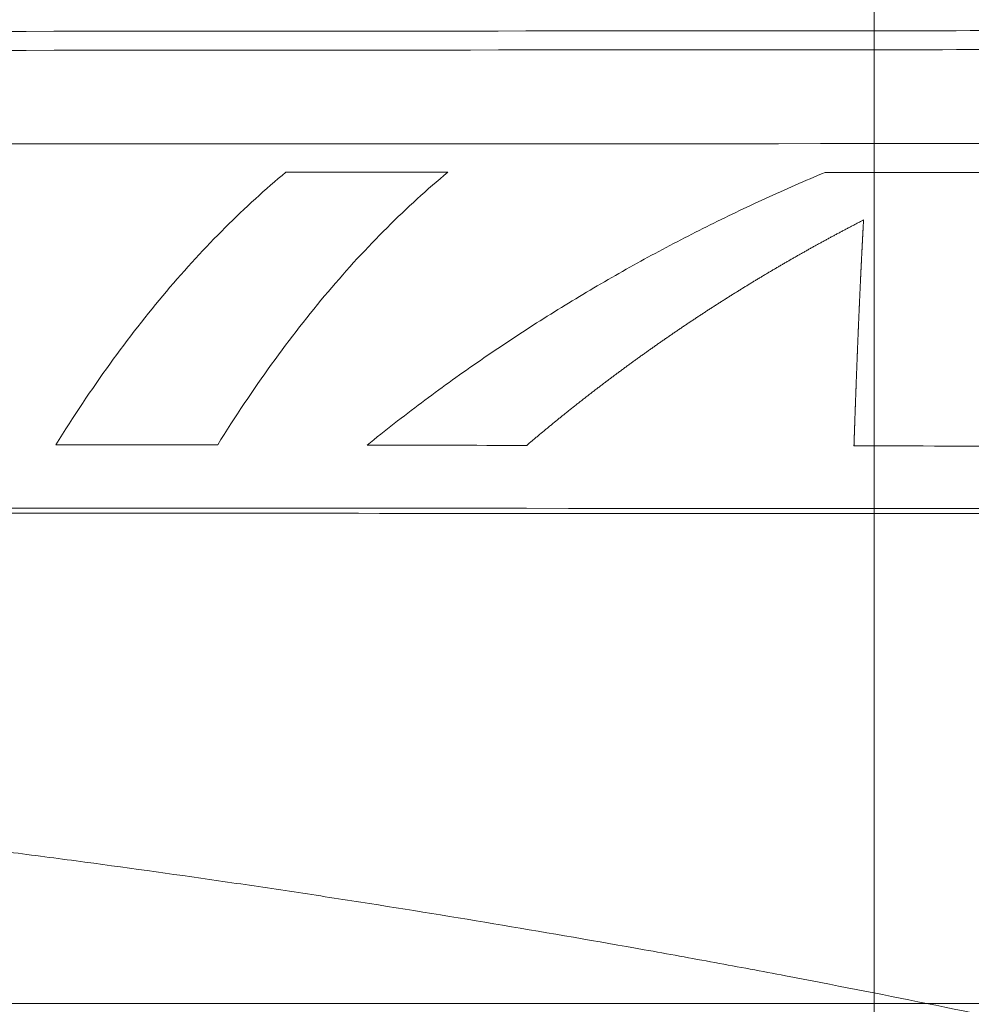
# Model space of a CAD drawing. Header units: millimetres. Extents: x 0 to 594, y 0 to 420.
# Tile 400 of 656: x 310.43 to 317.12, y 353.22 to 360.15. Entities that reach past the tile are written whole.
import ezdxf

# ---------------------------------------------------------------- set-up
doc = ezdxf.new("R2010")
doc.units = ezdxf.units.MM
doc.layers.add('1', color=7, linetype='Continuous', true_color=0xffffff)
doc.styles.add('Arial', font='txt')
doc.dimstyles.get("Standard").update_dxf_attribs({"dimtxt": 0.18, "dimasz": 0.18, "dimexe": 0.18, "dimexo": 0.0625, "dimgap": 0.09, "dimtad": 0, "dimtih": 1, "dimtoh": 1, "dimdec": 4, "dimzin": 0, "dimdsep": 46, "dimtxsty": 'Standard', "dimcen": 0.09, "dimadec": 0, "dimazin": 0, "dimtfac": 1, "dimtdec": 4, "dimtofl": 0, "dimtmove": 0, "dimatfit": 3, "dimfxl": 0, "dimtolj": 1, "dimtzin": 0, "dimarcsym": 0})

# ---------------------------------------------------------------- blocks, each defined once
blk = doc.blocks.new('_U4')
at = {"layer": '1', "color": 18, "lineweight": 18}
for p, q in [((316.437, 330.1429), (316.437, 373.8463)), ((338.7503, 348.6183), (338.7503, 373.8463)), ((316.437, 371.8463), (322.8701, 371.8463)), ((338.7503, 371.8463), (332.3172, 371.8463))]:
    blk.add_line(p, q, dxfattribs=at)
at = {"layer": '1', "color": 18}
for points in [[(316.437, 371.8463), (319.937, 372.7841), (319.937, 370.9084)], [(338.7503, 371.8463), (335.2503, 370.9084), (335.2503, 372.7841)]]:
    blk.add_solid(points, dxfattribs=at)
at = {"layer": '1', "color": 18, "linetype": 'Continuous', "lineweight": 13, "insert": (324.5556, 369.2105), "char_height": 3.5, "attachment_point": 7, "line_spacing_factor": 1.047437, "style": 'Arial'}
blk.add_mtext('\\fArial|b0|i0;\\W1.0000;0.4', dxfattribs=at)
blk = doc.blocks.new('_U5')
at = {"layer": '1', "color": 18, "lineweight": 18}
for p, q in [((170.9219, 289.963), (170.9219, 380.6252)), ((338.7503, 348.6183), (338.7503, 380.6252)), ((170.9219, 378.6252), (248.7529, 378.6252)), ((338.7503, 378.6252), (260.9193, 378.6252))]:
    blk.add_line(p, q, dxfattribs=at)
at = {"layer": '1', "color": 18}
for points in [[(170.9219, 378.6252), (174.4219, 379.563), (174.4219, 377.6874)], [(338.7503, 378.6252), (335.2503, 377.6874), (335.2503, 379.563)]]:
    blk.add_solid(points, dxfattribs=at)
at = {"layer": '1', "color": 18, "linetype": 'Continuous', "lineweight": 13, "insert": (250.4384, 375.9894), "char_height": 3.5, "attachment_point": 7, "line_spacing_factor": 1.047437, "style": 'Arial'}
blk.add_mtext('\\fArial|b0|i0;\\W1.0000;3.36', dxfattribs=at)
blk = doc.blocks.new('_U6')
at = {"layer": '1', "color": 18, "lineweight": 18}
for p, q in [((135.9242, 328.6865), (135.9242, 388.6144)), ((338.7503, 348.6183), (338.7503, 388.6144)), ((135.9242, 386.6144), (231.2541, 386.6144)), ((338.7503, 386.6144), (243.4204, 386.6144))]:
    blk.add_line(p, q, dxfattribs=at)
at = {"layer": '1', "color": 18}
for points in [[(135.9242, 386.6144), (139.4242, 387.5523), (139.4242, 385.6766)], [(338.7503, 386.6144), (335.2503, 385.6766), (335.2503, 387.5523)]]:
    blk.add_solid(points, dxfattribs=at)
at = {"layer": '1', "color": 18, "linetype": 'Continuous', "lineweight": 13, "insert": (232.9396, 383.9787), "char_height": 3.5, "attachment_point": 7, "line_spacing_factor": 1.047437, "style": 'Arial'}
blk.add_mtext('\\fArial|b0|i0;\\W1.0000;4.06', dxfattribs=at)

msp = doc.modelspace()

# ---------------------------------------------------------------- linework, layer by layer
at = {"layer": '1', "color": 155, "linetype": 'Continuous', "lineweight": 18}
for points, knots in [([(222.7594, 360.0145), (226.9248, 360.0216), (233.1722, 360.022), (241.5054, 360.0207), (247.7566, 360.0219), (254.0083, 360.0264), (262.344, 360.033), (276.9315, 360.0439), (293.6028, 360.0555), (308.1902, 360.0662), (315.4841, 360.0715), (319.1305, 360.0742), (321.2149, 360.0757), (322.2567, 360.0765), (329.5133, 360.0817)], [0, 0, 0, 0, 0.125, 0.1875, 0.25, 0.3125, 0.375, 0.5, 0.75, 0.875, 0.9375, 0.96875, 0.984375, 1, 1, 1, 1]), ([(222.7682, 359.8809), (226.9318, 359.888), (233.1762, 359.8883), (241.5076, 359.8871), (247.7584, 359.8883), (254.0102, 359.8928), (262.3459, 359.8994), (276.9333, 359.9103), (293.6047, 359.9218), (308.192, 359.9326), (315.4861, 359.9379), (319.1323, 359.9406), (321.217, 359.9421), (322.2585, 359.9429), (329.0967, 359.9478)], [0, 0, 0, 0, 0.125, 0.1875, 0.25, 0.3125, 0.375, 0.5, 0.75, 0.875, 0.9375, 0.96875, 0.984375, 1, 1, 1, 1]), ([(319.9031, 356.6745), (316.7502, 356.6758), (309.6562, 356.6788), (300.1974, 356.6826), (290.7387, 356.6865), (285.2211, 356.6889), (282.0682, 356.6902)], [0, 0, 0, 0, 0.25, 0.5625, 0.75, 1, 1, 1, 1]), ([(301.0906, 353.6068), (301.1217, 353.6325), (301.1685, 353.6706), (301.2156, 353.7084), (301.2471, 353.7335), (301.2629, 353.746), (301.2945, 353.7709), (301.3104, 353.7833), (301.3422, 353.8079), (301.3582, 353.8202), (301.4062, 353.8567), (301.4385, 353.8806), (301.5037, 353.9277), (301.5366, 353.9508), (301.6031, 353.996), (301.6367, 354.018), (301.7387, 354.0827), (301.808, 354.1239), (301.8962, 354.1735), (301.9139, 354.1833), (301.9494, 354.2027), (301.9673, 354.2123), (302.0211, 354.2407), (302.0934, 354.2779), (302.167, 354.3133), (302.2227, 354.3392), (302.2414, 354.3477), (302.2695, 354.3604), (302.2789, 354.3646), (302.2977, 354.3729), (302.3071, 354.377), (302.3922, 354.4139), (302.4687, 354.4447), (302.5848, 354.488), (302.6238, 354.502), (302.7022, 354.5291), (302.7613, 354.5486), (302.8209, 354.5672), (302.8508, 354.5763), (302.8607, 354.5793), (302.8807, 354.5853), (302.9307, 354.6), (302.9809, 354.614), (303.1018, 354.6463), (303.183, 354.6659), (303.3055, 354.6928), (303.3465, 354.7013), (303.4288, 354.7175), (303.47, 354.7252), (303.5528, 354.7396), (303.5943, 354.7464), (303.6567, 354.7561), (303.6776, 354.7592), (303.7193, 354.7652), (303.7402, 354.768), (303.8029, 354.7764), (303.8447, 354.7816), (303.9285, 354.7911), (304.0124, 354.7998), (304.0965, 354.8068), (304.1596, 354.8115), (304.1806, 354.813), (304.2228, 354.8157), (304.2438, 354.817), (304.3492, 354.8228), (304.4337, 354.826), (304.5396, 354.8277), (304.5608, 354.828), (304.6031, 354.8283), (304.6243, 354.8283), (304.6561, 354.8282), (304.6666, 354.8281), (304.6878, 354.8279), (304.7195, 354.8275), (304.7512, 354.8268), (304.8569, 354.824), (304.9413, 354.82), (305.0468, 354.8138), (305.0678, 354.8126), (305.11, 354.8099), (305.1732, 354.8058), (305.2786, 354.7985), (305.3629, 354.7924), (305.4261, 354.7878), (305.4472, 354.7862), (305.4893, 354.7831), (305.5104, 354.7815), (305.6157, 354.7737), (305.7, 354.7674), (305.8264, 354.7578), (305.8685, 354.7546), (305.9527, 354.7481), (305.9949, 354.7448), (306.1212, 354.7349), (306.2054, 354.7282), (306.4581, 354.7076), (306.6264, 354.6934), (306.963, 354.6639), (307.1312, 354.6487), (307.4676, 354.6172), (307.6357, 354.601), (307.9718, 354.5676), (308.1398, 354.5504), (308.4756, 354.5151), (308.6435, 354.497), (308.9791, 354.4597), (309.1468, 354.4407), (309.4821, 354.4015), (309.8173, 354.3615), (310.1521, 354.3196), (310.4869, 354.2768), (310.6542, 354.2549), (311.1558, 354.1878), (311.49, 354.1413), (311.9907, 354.0687), (312.1575, 354.044), (312.491, 353.9938), (312.6577, 353.9682), (313.4906, 353.838), (314.1557, 353.7264), (314.9852, 353.578), (315.151, 353.5478), (315.4825, 353.4867), (315.6481, 353.4556), (316.1448, 353.3611), (316.4755, 353.2963), (316.8059, 353.2297)], [0, 0, 0, 0, 0.007812, 0.011719, 0.011719, 0.015625, 0.015625, 0.019531, 0.019531, 0.023437, 0.023437, 0.03125, 0.03125, 0.039062, 0.039062, 0.046875, 0.046875, 0.0625, 0.0625, 0.066406, 0.066406, 0.070312, 0.070312, 0.078125, 0.085937, 0.085937, 0.089844, 0.089844, 0.091797, 0.091797, 0.09375, 0.09375, 0.109375, 0.109375, 0.117187, 0.117187, 0.125, 0.128906, 0.128906, 0.130859, 0.130859, 0.132812, 0.140625, 0.140625, 0.15625, 0.15625, 0.164062, 0.164062, 0.171875, 0.171875, 0.179687, 0.179687, 0.183594, 0.183594, 0.1875, 0.1875, 0.195312, 0.195312, 0.203125, 0.210937, 0.210937, 0.214844, 0.214844, 0.21875, 0.21875, 0.234375, 0.234375, 0.238281, 0.238281, 0.242187, 0.242187, 0.244141, 0.244141, 0.246094, 0.25, 0.25, 0.265625, 0.265625, 0.269531, 0.269531, 0.273437, 0.28125, 0.289062, 0.289062, 0.292969, 0.292969, 0.296875, 0.296875, 0.3125, 0.3125, 0.320312, 0.320312, 0.328125, 0.328125, 0.34375, 0.34375, 0.375, 0.375, 0.40625, 0.40625, 0.4375, 0.4375, 0.46875, 0.46875, 0.5, 0.5, 0.53125, 0.53125, 0.5625, 0.59375, 0.59375, 0.625, 0.625, 0.6875, 0.6875, 0.71875, 0.71875, 0.75, 0.75, 0.875, 0.875, 0.90625, 0.90625, 0.9375, 0.9375, 1, 1, 1, 1]), ([(215.2083, 353.2297), (215.7619, 353.2297), (216.3154, 353.2297), (217.4248, 353.2297), (217.9806, 353.2297), (219.648, 353.2297), (221.3155, 353.2297), (222.9829, 353.2297), (224.0945, 353.2297), (224.6503, 353.2297), (226.3178, 353.2297), (227.4294, 353.2297), (229.6527, 353.2297), (230.7644, 353.2297), (234.0993, 353.2297), (236.3226, 353.2297), (240.7693, 353.2297), (242.9927, 353.2297), (247.4394, 353.2297), (249.6627, 353.2297), (254.1094, 353.2297), (256.3328, 353.2297), (260.7795, 353.2297), (263.0029, 353.2297), (267.4496, 353.2297), (269.6729, 353.2297), (274.1196, 353.2297), (276.343, 353.2297), (280.7897, 353.2297), (283.0131, 353.2297), (287.4598, 353.2297), (289.6832, 353.2297), (294.1299, 353.2297), (296.3532, 353.2297), (303.0233, 353.2297), (307.47, 353.2297), (316.3634, 353.2297), (320.8102, 353.2297), (325.2569, 353.2297)], [0, 0, 0, 0, 0.015092, 0.015092, 0.030244, 0.030244, 0.060549, 0.075702, 0.075702, 0.090854, 0.090854, 0.121159, 0.121159, 0.151464, 0.151464, 0.212073, 0.212073, 0.272683, 0.272683, 0.333293, 0.333293, 0.393903, 0.393903, 0.454512, 0.454512, 0.515122, 0.515122, 0.575732, 0.575732, 0.636342, 0.636342, 0.696951, 0.696951, 0.757561, 0.757561, 0.878781, 0.878781, 1, 1, 1, 1]), ([(325.2569, 353.2297), (320.8102, 353.2297), (316.3634, 353.2297), (307.47, 353.2297), (303.0233, 353.2297), (296.3532, 353.2297), (294.1299, 353.2297), (289.6832, 353.2297), (287.4598, 353.2297), (283.0131, 353.2297), (280.7897, 353.2297), (276.343, 353.2297), (274.1196, 353.2297), (269.6729, 353.2297), (267.4496, 353.2297), (263.0029, 353.2297), (260.7795, 353.2297), (256.3328, 353.2297), (254.1094, 353.2297), (249.6627, 353.2297), (247.4394, 353.2297), (242.9927, 353.2297), (240.7693, 353.2297), (236.3226, 353.2297), (234.0993, 353.2297), (230.7644, 353.2297), (229.6527, 353.2297), (227.4294, 353.2297), (226.3178, 353.2297), (224.6503, 353.2297), (224.0945, 353.2297), (222.9829, 353.2297), (221.3155, 353.2297), (219.648, 353.2297), (217.9806, 353.2297), (217.4248, 353.2297), (216.3154, 353.2297), (215.7619, 353.2297), (215.2083, 353.2297)], [0, 0, 0, 0, 0.121219, 0.121219, 0.242439, 0.242439, 0.303049, 0.303049, 0.363658, 0.363658, 0.424268, 0.424268, 0.484878, 0.484878, 0.545488, 0.545488, 0.606097, 0.606097, 0.666707, 0.666707, 0.727317, 0.727317, 0.787927, 0.787927, 0.848536, 0.848536, 0.878841, 0.878841, 0.909146, 0.909146, 0.924298, 0.924298, 0.939451, 0.969756, 0.969756, 0.984908, 0.984908, 1, 1, 1, 1]), ([(316.8059, 353.2297), (317.1504, 353.1603), (317.4944, 353.0889), (318.0099, 352.9789), (318.1817, 352.9418), (318.525, 352.8666), (318.6965, 352.8286), (318.9536, 352.7708), (319.0393, 352.7515), (319.2107, 352.7124), (319.2963, 352.6928), (319.4033, 352.6681), (319.4247, 352.6631), (319.4675, 352.6532), (319.5317, 352.6384), (319.5959, 352.6236), (319.6816, 352.6039), (319.7244, 352.5939), (319.7778, 352.5814), (319.7885, 352.5788), (319.8099, 352.5738), (319.8206, 352.5713), (319.8526, 352.5636), (319.8952, 352.5532), (319.9377, 352.5423), (319.9694, 352.5337), (319.98, 352.5308), (320.001, 352.5249), (320.0115, 352.5219), (320.064, 352.5064), (320.1057, 352.4932), (320.1677, 352.4722), (320.1884, 352.4649), (320.2295, 352.4501), (320.25, 352.4426), (320.2909, 352.427), (320.3113, 352.4191), (320.3417, 352.407), (320.3519, 352.4029), (320.3721, 352.3946), (320.4227, 352.3737), (320.4927, 352.3431), (320.5519, 352.3155), (320.5912, 352.2968), (320.6108, 352.2873), (320.7082, 352.2389), (320.7847, 352.1977), (320.869, 352.1481), (320.8784, 352.1425), (320.897, 352.1313), (320.9063, 352.1257), (320.9341, 352.1086), (320.9525, 352.0971), (321.0073, 352.062), (321.0432, 352.038), (321.114, 351.9889), (321.1837, 351.9387), (321.2513, 351.8861), (321.3512, 351.8055), (321.4157, 351.7496), (321.5407, 351.6332), (321.6011, 351.5727), (321.6884, 351.4783), (321.7169, 351.4462), (321.7589, 351.3971), (321.7796, 351.3723), (321.8001, 351.3471), (321.8136, 351.3302), (321.8203, 351.3218), (321.8404, 351.2963), (321.8536, 351.2792), (321.8797, 351.2447), (321.8925, 351.2273), (321.9305, 351.1749), (321.9797, 351.104), (322.0261, 351.0312), (322.0598, 350.9759), (322.0709, 350.9573), (322.0927, 350.9199), (322.1034, 350.9011), (322.1193, 350.8727), (322.1245, 350.8633), (322.1349, 350.8442), (322.14, 350.8347), (322.1553, 350.806), (322.1853, 350.7484), (322.2229, 350.6707), (322.2494, 350.6118), (322.2666, 350.5724), (322.275, 350.5526), (322.2996, 350.493), (322.3308, 350.4129), (322.3725, 350.291), (322.3968, 350.2084), (322.4193, 350.1251), (322.4297, 350.0831), (322.4489, 349.9986), (322.4576, 349.956), (322.4696, 349.8917), (322.4752, 349.8594), (322.4805, 349.827), (322.4838, 349.8053), (322.4855, 349.7945), (322.4887, 349.7728), (322.4902, 349.7619), (322.4932, 349.7402), (322.4975, 349.7076), (322.504, 349.6532), (322.5093, 349.5987), (322.5119, 349.566), (322.5135, 349.5441), (322.5142, 349.5332), (322.5176, 349.4785), (322.5194, 349.4346), (322.521, 349.3797), (322.5213, 349.3687), (322.5218, 349.3467), (322.5221, 349.3357), (322.5227, 349.3027), (322.5231, 349.2807), (322.5238, 349.2367), (322.5242, 349.2037), (322.5247, 349.1707), (322.5251, 349.1486), (322.5252, 349.1376), (322.5261, 349.0826), (322.5272, 349.0165), (322.5282, 348.9504), (322.5288, 348.9063), (322.5291, 348.8843), (322.5304, 348.7741), (322.5312, 348.6858), (322.5321, 348.5534), (322.5326, 348.4651), (322.5328, 348.3768), (322.533, 348.3105), (322.533, 348.2884), (322.533, 348.2442), (322.5331, 348.2221), (322.5331, 348.1558), (322.533, 348.1117), (322.5327, 347.9791), (322.5323, 347.8907), (322.5315, 347.7803), (322.5313, 347.7582), (322.5309, 347.7141), (322.5307, 347.692), (322.53, 347.6258), (322.5288, 347.5375), (322.527, 347.4273), (322.5257, 347.3502), (322.5252, 347.3171), (322.5248, 347.2951), (322.5246, 347.2841), (322.523, 347.185), (322.5223, 347.097), (322.5182, 346.9981), (322.5178, 346.9872), (322.5167, 346.9652), (322.5161, 346.9542), (322.5141, 346.9213), (322.5126, 346.8995), (322.509, 346.8559), (322.507, 346.8341), (322.5025, 346.7907), (322.5, 346.7691), (322.4866, 346.6613), (322.4725, 346.5759), (322.4532, 346.4807), (322.451, 346.4701), (322.4466, 346.449), (322.4397, 346.4174), (322.4323, 346.3859), (322.417, 346.3231), (322.4059, 346.2815), (322.382, 346.1987), (322.3691, 346.1575), (322.3484, 346.096), (322.3413, 346.0756), (322.3266, 346.0349), (322.3115, 345.9943), (322.2955, 345.9539), (322.2852, 345.9287), (322.2831, 345.9237), (322.2789, 345.9136), (322.2726, 345.8986), (322.2492, 345.8436), (322.2267, 345.7943), (322.1891, 345.7161), (322.1697, 345.6775), (322.1292, 345.6009), (322.1083, 345.563), (322.0757, 345.5068), (322.0647, 345.4881), (322.0479, 345.4603), (322.0422, 345.4511), (322.0308, 345.4327), (322.0251, 345.4235), (321.9963, 345.3778), (321.9725, 345.3419), (321.9237, 345.2711), (321.8736, 345.2014), (321.8209, 345.1339), (321.7669, 345.0675), (321.7393, 345.0349), (321.6827, 344.9707), (321.6248, 344.9076), (321.5645, 344.8466), (321.5029, 344.7866), (321.4715, 344.7571), (321.4236, 344.7137), (321.4074, 344.6993), (321.383, 344.6779), (321.3748, 344.6708), (321.3584, 344.6567), (321.3172, 344.6217), (321.2752, 344.5876), (321.1731, 344.5076), (321.1031, 344.4568), (321.0131, 344.3964), (320.9859, 344.3786), (320.9584, 344.3611), (320.9401, 344.3495), (320.9308, 344.3437), (320.9031, 344.3266), (320.8845, 344.3153), (320.8472, 344.2932), (320.8284, 344.2823), (320.7342, 344.2289), (320.6576, 344.189), (320.5408, 344.1331), (320.5015, 344.1151), (320.4225, 344.0803), (320.3827, 344.0635), (320.3025, 344.0312), (320.2621, 344.0156), (320.1807, 343.986), (320.1396, 343.9719), (320.0878, 343.9552), (320.0775, 343.9519), (320.0567, 343.9454), (320.0254, 343.9358), (319.9729, 343.9207), (319.9252, 343.908), (319.8985, 343.9013), (319.8879, 343.8986), (319.8825, 343.8972), (319.8665, 343.8933), (319.8558, 343.8907), (319.8022, 343.8778), (319.7593, 343.868), (319.7056, 343.8556), (319.6948, 343.8531), (319.6734, 343.8481), (319.6412, 343.8407), (319.5231, 343.8132), (319.4158, 343.7882), (319.3085, 343.7634), (319.287, 343.7584), (319.2441, 343.7485), (319.1796, 343.7338), (319.1152, 343.719), (318.9863, 343.6897), (318.9003, 343.6703), (318.7283, 343.6316), (318.6423, 343.6124), (318.2121, 343.517), (317.8676, 343.4425), (317.1776, 343.2973), (316.8323, 343.2267), (316.3136, 343.1236), (316.1406, 343.0897), (315.7945, 343.023), (315.6213, 342.9902), (315.1014, 342.893), (314.7545, 342.8303), (314.0598, 342.7087), (313.7121, 342.6499), (313.016, 342.5363), (312.6675, 342.4815), (312.1443, 342.4023), (311.9698, 342.3764), (311.6207, 342.3257), (311.446, 342.3008), (310.9218, 342.2277), (310.5719, 342.181), (310.0467, 342.114), (309.8715, 342.0921), (309.5211, 342.0495), (309.3458, 342.0287), (308.995, 341.9881), (308.8195, 341.9684), (308.4685, 341.9299), (308.2928, 341.9111), (307.7658, 341.8565), (307.4142, 341.8222), (306.7104, 341.7579), (306.3582, 341.7279), (305.9838, 341.6983), (305.9617, 341.6966), (305.9177, 341.6932), (305.8957, 341.6915), (305.8296, 341.6863), (305.7415, 341.6796), (305.6313, 341.6712), (305.5652, 341.6663), (305.5211, 341.663), (305.4991, 341.6613), (305.3889, 341.6532), (305.3008, 341.6466), (305.1685, 341.6375), (305.1244, 341.6345), (305.0362, 341.6289), (304.992, 341.6263), (304.8596, 341.6195), (304.7713, 341.6163), (304.6718, 341.6152), (304.6607, 341.6151), (304.6386, 341.615), (304.6275, 341.615), (304.5943, 341.615), (304.5722, 341.6151), (304.5058, 341.6159), (304.4173, 341.6179), (304.329, 341.6216), (304.2628, 341.6251), (304.2408, 341.6263), (304.1967, 341.6291), (304.1747, 341.6306), (304.1086, 341.6353), (304.0646, 341.639), (304.0096, 341.6441), (303.9986, 341.6451), (303.9766, 341.6473), (303.9656, 341.6484), (303.9327, 341.6518), (303.9108, 341.6541), (303.845, 341.6616), (303.8013, 341.667), (303.7141, 341.6787), (303.6706, 341.685), (303.5405, 341.7053), (303.4541, 341.7206), (303.3253, 341.7465), (303.261, 341.7601), (303.1971, 341.7749), (303.1545, 341.785), (303.1332, 341.7902), (303.0271, 341.8166), (302.9431, 341.8398), (302.8184, 341.8774), (302.777, 341.8904), (302.7153, 341.9108), (302.6948, 341.9177), (302.6539, 341.9317), (302.6335, 341.9389), (302.5724, 341.9607), (302.532, 341.9758), (302.4716, 341.9993), (302.4515, 342.0072), (302.4215, 342.0193), (302.4115, 342.0234), (302.3916, 342.0316), (302.3816, 342.0358), (302.2922, 342.0733), (302.2141, 342.1086), (302.0603, 342.1831), (301.9847, 342.2224), (301.8732, 342.2844), (301.8363, 342.3054), (301.7814, 342.3378), (301.7631, 342.3487), (301.7269, 342.3708), (301.7088, 342.3819), (301.6549, 342.4158), (301.6195, 342.4389), (301.5495, 342.4861), (301.515, 342.5103), (301.4126, 342.5841), (301.3459, 342.6351), (301.2634, 342.7002), (301.247, 342.7132), (301.2142, 342.7395), (301.1651, 342.779), (301.1163, 342.8189), (301.0838, 342.8458)], [0, 0, 0, 0, 0.03125, 0.03125, 0.046875, 0.046875, 0.0625, 0.0625, 0.070313, 0.070313, 0.078125, 0.078125, 0.080078, 0.080078, 0.082031, 0.085938, 0.085938, 0.089844, 0.089844, 0.09082, 0.09082, 0.091797, 0.091797, 0.09375, 0.095703, 0.095703, 0.09668, 0.09668, 0.097656, 0.097656, 0.101563, 0.101563, 0.103516, 0.103516, 0.105469, 0.105469, 0.107422, 0.107422, 0.108398, 0.108398, 0.109375, 0.113281, 0.115234, 0.115234, 0.117188, 0.117188, 0.125, 0.125, 0.125977, 0.125977, 0.126953, 0.126953, 0.128906, 0.128906, 0.132813, 0.132813, 0.136719, 0.140625, 0.140625, 0.148438, 0.148438, 0.15625, 0.15625, 0.160156, 0.160156, 0.162109, 0.163086, 0.163086, 0.164063, 0.164063, 0.166016, 0.166016, 0.167969, 0.167969, 0.171875, 0.175781, 0.175781, 0.177734, 0.177734, 0.179688, 0.179688, 0.180664, 0.180664, 0.181641, 0.181641, 0.183594, 0.1875, 0.189453, 0.189453, 0.191406, 0.191406, 0.195313, 0.199219, 0.203125, 0.203125, 0.207031, 0.207031, 0.210938, 0.210938, 0.212891, 0.213867, 0.213867, 0.214844, 0.214844, 0.21582, 0.21582, 0.216797, 0.21875, 0.220703, 0.22168, 0.22168, 0.222656, 0.222656, 0.226563, 0.226563, 0.227539, 0.227539, 0.228516, 0.228516, 0.230469, 0.230469, 0.232422, 0.233398, 0.233398, 0.234375, 0.234375, 0.238281, 0.240234, 0.240234, 0.242188, 0.242188, 0.25, 0.25, 0.253906, 0.257813, 0.257813, 0.259766, 0.259766, 0.261719, 0.261719, 0.265625, 0.265625, 0.273438, 0.273438, 0.275391, 0.275391, 0.277344, 0.277344, 0.28125, 0.285156, 0.287109, 0.288086, 0.288086, 0.289063, 0.289063, 0.296875, 0.296875, 0.297852, 0.297852, 0.298828, 0.298828, 0.300781, 0.300781, 0.302734, 0.302734, 0.304688, 0.304688, 0.3125, 0.3125, 0.313477, 0.313477, 0.314453, 0.316406, 0.316406, 0.320313, 0.320313, 0.324219, 0.324219, 0.326172, 0.326172, 0.328125, 0.330078, 0.330078, 0.330566, 0.330566, 0.331055, 0.332031, 0.335938, 0.335938, 0.339844, 0.339844, 0.34375, 0.34375, 0.345703, 0.345703, 0.34668, 0.34668, 0.347656, 0.347656, 0.351563, 0.351563, 0.355469, 0.359375, 0.359375, 0.363281, 0.363281, 0.367188, 0.371094, 0.371094, 0.375, 0.375, 0.376953, 0.376953, 0.37793, 0.37793, 0.378906, 0.382813, 0.382813, 0.390625, 0.390625, 0.392578, 0.393555, 0.393555, 0.394531, 0.394531, 0.396484, 0.396484, 0.398438, 0.398438, 0.40625, 0.40625, 0.410156, 0.410156, 0.414063, 0.414063, 0.417969, 0.417969, 0.421875, 0.421875, 0.422852, 0.422852, 0.423828, 0.425781, 0.427734, 0.428223, 0.428223, 0.428711, 0.428711, 0.429688, 0.429688, 0.433594, 0.433594, 0.43457, 0.43457, 0.435547, 0.4375, 0.445313, 0.445313, 0.447266, 0.447266, 0.449219, 0.453125, 0.453125, 0.460938, 0.460938, 0.46875, 0.46875, 0.5, 0.5, 0.53125, 0.53125, 0.546875, 0.546875, 0.5625, 0.5625, 0.59375, 0.59375, 0.625, 0.625, 0.65625, 0.65625, 0.671875, 0.671875, 0.6875, 0.6875, 0.71875, 0.71875, 0.734375, 0.734375, 0.75, 0.75, 0.765625, 0.765625, 0.78125, 0.78125, 0.8125, 0.8125, 0.84375, 0.84375, 0.845703, 0.845703, 0.847656, 0.847656, 0.851563, 0.855469, 0.857422, 0.857422, 0.859375, 0.859375, 0.867188, 0.867188, 0.871094, 0.871094, 0.875, 0.875, 0.882813, 0.882813, 0.883789, 0.883789, 0.884766, 0.884766, 0.886719, 0.886719, 0.890625, 0.894531, 0.894531, 0.896484, 0.896484, 0.898438, 0.898438, 0.902344, 0.902344, 0.90332, 0.90332, 0.904297, 0.904297, 0.90625, 0.90625, 0.910156, 0.910156, 0.914063, 0.914063, 0.921875, 0.921875, 0.925781, 0.927734, 0.927734, 0.929688, 0.929688, 0.9375, 0.9375, 0.941406, 0.941406, 0.943359, 0.943359, 0.945313, 0.945313, 0.949219, 0.949219, 0.951172, 0.951172, 0.952148, 0.952148, 0.953125, 0.953125, 0.960938, 0.960938, 0.96875, 0.96875, 0.972656, 0.972656, 0.974609, 0.974609, 0.976563, 0.976563, 0.980469, 0.980469, 0.984375, 0.984375, 0.992188, 0.992188, 0.994141, 0.994141, 0.996094, 1, 1, 1, 1])]:
    msp.add_open_spline(points, degree=3, knots=knots, dxfattribs=at)
for points in [[(282.068, 359.2698), (294.6796, 359.2726), (307.2913, 359.2757), (319.9029, 359.2787)], [(319.9032, 356.7102), (307.2915, 356.7155), (294.6799, 356.7206), (282.0682, 356.726)], [(300.5453, 353.2297), (303.2554, 353.2297), (308.6756, 353.2297), (314.0958, 353.2297), (316.8059, 353.2297)], [(300.5453, 353.2297), (303.2554, 353.2297), (308.6756, 353.2297), (314.0958, 353.2297), (316.8059, 353.2297)]]:
    msp.add_open_spline(points, degree=3, dxfattribs=at)
at = {"layer": '1', "color": 155, "linetype": 'Continuous', "lineweight": 13}
for points, knots in [([(310.6802, 357.16), (310.8033, 357.3589), (310.9298, 357.5482), (311.189, 357.9075), (311.3217, 358.0774), (311.5924, 358.3973), (311.7305, 358.5473), (312.0112, 358.8273), (312.1539, 358.9573), (312.2984, 359.0771)], [0, 0, 0, 0, 0.25, 0.25, 0.5, 0.5, 0.75, 0.75, 1, 1, 1, 1]), ([(313.4372, 359.0766), (313.2926, 358.9567), (313.1499, 358.8267), (312.869, 358.5465), (312.7309, 358.3964), (312.46, 358.0763), (312.3272, 357.9063), (312.0679, 357.5469), (311.9413, 357.3575), (311.8182, 357.1585)], [0, 0, 0, 0, 0.25, 0.25, 0.5, 0.5, 0.75, 0.75, 1, 1, 1, 1]), ([(312.8703, 357.1571), (312.9964, 357.2595), (313.1238, 357.359), (313.381, 357.5521), (313.5108, 357.6457), (313.7724, 357.8274), (313.9044, 357.9153), (314.1701, 358.0857), (314.304, 358.168), (314.5734, 358.3273), (314.709, 358.4043), (314.9817, 358.5527), (315.1189, 358.6243), (315.3946, 358.7621), (315.5332, 358.8284), (315.8116, 358.9559), (315.9515, 359.017), (316.0919, 359.0755)], [0, 0, 0, 0, 0.125, 0.125, 0.25, 0.25, 0.375, 0.375, 0.5, 0.5, 0.625, 0.625, 0.75, 0.75, 0.875, 0.875, 1, 1, 1, 1]), ([(316.3625, 358.7409), (316.3588, 358.739), (316.3512, 358.7351), (316.3398, 358.7292), (316.3284, 358.7233), (316.317, 358.7174), (316.3057, 358.7115), (316.2943, 358.7056), (316.2829, 358.6997), (316.2716, 358.6937), (316.2602, 358.6877), (316.2488, 358.6818), (316.2375, 358.6758), (316.2261, 358.6698), (316.2148, 358.6638), (316.2035, 358.6577), (316.1921, 358.6517), (316.1808, 358.6457), (316.1695, 358.6396), (316.1581, 358.6335), (316.1468, 358.6274), (316.1355, 358.6213), (316.1242, 358.6152), (316.1129, 358.6091), (316.1016, 358.6029), (316.0903, 358.5968), (316.079, 358.5906), (316.0677, 358.5844), (316.0564, 358.5782), (316.0451, 358.572), (316.0338, 358.5658), (316.0225, 358.5596), (316.0112, 358.5533), (316, 358.5471), (315.9887, 358.5408), (315.9774, 358.5345), (315.9662, 358.5282), (315.9549, 358.5219), (315.9437, 358.5155), (315.9324, 358.5092), (315.9212, 358.5029), (315.9099, 358.4965), (315.8987, 358.4901), (315.8874, 358.4837), (315.8762, 358.4773), (315.865, 358.4709), (315.8538, 358.4645), (315.8425, 358.458), (315.8313, 358.4515), (315.8201, 358.4451), (315.8089, 358.4386), (315.7977, 358.4321), (315.7865, 358.4256), (315.7753, 358.4191), (315.7641, 358.4125), (315.7529, 358.406), (315.7417, 358.3994), (315.7306, 358.3928), (315.7194, 358.3862), (315.7082, 358.3796), (315.697, 358.373), (315.6859, 358.3664), (315.6747, 358.3597), (315.6636, 358.3531), (315.6524, 358.3464), (315.6413, 358.3397), (315.6301, 358.333), (315.619, 358.3263), (315.6078, 358.3196), (315.5967, 358.3128), (315.5856, 358.3061), (315.5745, 358.2993), (315.5634, 358.2925), (315.5522, 358.2857), (315.5411, 358.2789), (315.53, 358.2721), (315.5189, 358.2653), (315.5078, 358.2584), (315.4967, 358.2516), (315.4856, 358.2447), (315.4746, 358.2378), (315.4635, 358.2309), (315.4524, 358.224), (315.4413, 358.2171), (315.4303, 358.2101), (315.4192, 358.2032), (315.4082, 358.1962), (315.3971, 358.1892), (315.3861, 358.1822), (315.375, 358.1752), (315.364, 358.1682), (315.3529, 358.1612), (315.3419, 358.1541), (315.3309, 358.147), (315.3199, 358.14), (315.3088, 358.1329), (315.2978, 358.1258), (315.2868, 358.1187), (315.2758, 358.1115), (315.2648, 358.1044), (315.2538, 358.0972), (315.2428, 358.0901), (315.2318, 358.0829), (315.2209, 358.0757), (315.2099, 358.0685), (315.1989, 358.0612), (315.188, 358.054), (315.177, 358.0467), (315.166, 358.0395), (315.1551, 358.0322), (315.1441, 358.0249), (315.1332, 358.0176), (315.1222, 358.0103), (315.1113, 358.0029), (315.1004, 357.9956), (315.0895, 357.9882), (315.0785, 357.9809), (315.0676, 357.9735), (315.0567, 357.9661), (315.0458, 357.9586), (315.0349, 357.9512), (315.024, 357.9438), (315.0131, 357.9363), (315.0022, 357.9288), (314.9913, 357.9214), (314.9805, 357.9139), (314.9696, 357.9063), (314.9587, 357.8988), (314.9479, 357.8913), (314.937, 357.8837), (314.9262, 357.8761), (314.9153, 357.8686), (314.9045, 357.861), (314.8936, 357.8534), (314.8828, 357.8457), (314.872, 357.8381), (314.8611, 357.8304), (314.8503, 357.8228), (314.8395, 357.8151), (314.8287, 357.8074), (314.8179, 357.7997), (314.8071, 357.792), (314.7963, 357.7842), (314.7855, 357.7765), (314.7748, 357.7687), (314.764, 357.761), (314.7532, 357.7532), (314.7424, 357.7454), (314.7317, 357.7375), (314.7209, 357.7297), (314.7102, 357.7219), (314.6994, 357.714), (314.6887, 357.7061), (314.678, 357.6982), (314.6672, 357.6903), (314.6565, 357.6824), (314.6458, 357.6745), (314.6351, 357.6666), (314.6244, 357.6586), (314.6137, 357.6506), (314.603, 357.6426), (314.5923, 357.6346), (314.5816, 357.6266), (314.5709, 357.6186), (314.5602, 357.6105), (314.5496, 357.6025), (314.5389, 357.5944), (314.5283, 357.5863), (314.5176, 357.5782), (314.507, 357.5701), (314.4963, 357.562), (314.4857, 357.5539), (314.475, 357.5457), (314.4644, 357.5375), (314.4538, 357.5294), (314.4432, 357.5212), (314.4326, 357.5129), (314.422, 357.5047), (314.4114, 357.4965), (314.4008, 357.4882), (314.3902, 357.48), (314.3796, 357.4717), (314.3691, 357.4634), (314.3585, 357.4551), (314.3479, 357.4467), (314.3374, 357.4384), (314.3268, 357.43), (314.3163, 357.4217), (314.3057, 357.4133), (314.2952, 357.4049), (314.2847, 357.3965), (314.2742, 357.3881), (314.2636, 357.3796), (314.2531, 357.3712), (314.2426, 357.3627), (314.2321, 357.3542), (314.2216, 357.3457), (314.2112, 357.3372), (314.2007, 357.3287), (314.1902, 357.3202), (314.1797, 357.3116), (314.1693, 357.303), (314.1588, 357.2945), (314.1484, 357.2859), (314.1379, 357.2772), (314.1275, 357.2686), (314.1171, 357.26), (314.1066, 357.2513), (314.0962, 357.2427), (314.0858, 357.234), (314.0754, 357.2253), (314.065, 357.2166), (314.0546, 357.2078), (314.0442, 357.1991), (314.0338, 357.1904), (314.0235, 357.1816), (314.0131, 357.1728), (314.0027, 357.164), (313.9958, 357.1581), (313.9924, 357.1552)], [0, 0, 0, 0, 0.004608, 0.009217, 0.013825, 0.018433, 0.023042, 0.02765, 0.032258, 0.036866, 0.041475, 0.046083, 0.050691, 0.0553, 0.059908, 0.064516, 0.069125, 0.073733, 0.078341, 0.08295, 0.087558, 0.092166, 0.096775, 0.101383, 0.105991, 0.1106, 0.115208, 0.119816, 0.124425, 0.129033, 0.133641, 0.13825, 0.142858, 0.147466, 0.152075, 0.156683, 0.161291, 0.1659, 0.170508, 0.175116, 0.179725, 0.184333, 0.188941, 0.19355, 0.198158, 0.202766, 0.207375, 0.211983, 0.216591, 0.221199, 0.225808, 0.230416, 0.235024, 0.239633, 0.244241, 0.248849, 0.253458, 0.258066, 0.262674, 0.267282, 0.271891, 0.276499, 0.281107, 0.285715, 0.290324, 0.294932, 0.29954, 0.304149, 0.308757, 0.313365, 0.317973, 0.322582, 0.32719, 0.331798, 0.336406, 0.341015, 0.345623, 0.350231, 0.354839, 0.359448, 0.364056, 0.368664, 0.373272, 0.377881, 0.382489, 0.387097, 0.391705, 0.396314, 0.400922, 0.40553, 0.410138, 0.414747, 0.419355, 0.423963, 0.428572, 0.43318, 0.437788, 0.442396, 0.447005, 0.451613, 0.456221, 0.460829, 0.465438, 0.470046, 0.474654, 0.479263, 0.483871, 0.488479, 0.493087, 0.497696, 0.502304, 0.506912, 0.511521, 0.516129, 0.520737, 0.525346, 0.529954, 0.534562, 0.539171, 0.543779, 0.548387, 0.552996, 0.557604, 0.562212, 0.566821, 0.571429, 0.576037, 0.580646, 0.585254, 0.589863, 0.594471, 0.599079, 0.603688, 0.608296, 0.612904, 0.617513, 0.622121, 0.626729, 0.631338, 0.635946, 0.640554, 0.645163, 0.649771, 0.654379, 0.658988, 0.663596, 0.668204, 0.672813, 0.677421, 0.682029, 0.686638, 0.691246, 0.695854, 0.700463, 0.705071, 0.709679, 0.714288, 0.718896, 0.723504, 0.728113, 0.732721, 0.737329, 0.741938, 0.746546, 0.751154, 0.755762, 0.760371, 0.764979, 0.769587, 0.774196, 0.778804, 0.783412, 0.78802, 0.792629, 0.797237, 0.801845, 0.806453, 0.811062, 0.81567, 0.820278, 0.824886, 0.829495, 0.834103, 0.838711, 0.843319, 0.847928, 0.852536, 0.857144, 0.861752, 0.866361, 0.870969, 0.875577, 0.880185, 0.884794, 0.889402, 0.89401, 0.898618, 0.903227, 0.907835, 0.912443, 0.917051, 0.92166, 0.926268, 0.930876, 0.935484, 0.940092, 0.944701, 0.949309, 0.953917, 0.958526, 0.963134, 0.967742, 0.97235, 0.976959, 0.981567, 0.986175, 0.990783, 0.995392, 1, 1, 1, 1]), ([(316.295, 357.1519), (316.2951, 357.1545), (316.2953, 357.1598), (316.2956, 357.1676), (316.2958, 357.1755), (316.2961, 357.1833), (316.2963, 357.1912), (316.2966, 357.199), (316.2969, 357.2068), (316.2971, 357.2146), (316.2974, 357.2224), (316.2977, 357.2302), (316.2979, 357.238), (316.2982, 357.2458), (316.2985, 357.2535), (316.2987, 357.2613), (316.299, 357.2691), (316.2993, 357.2768), (316.2995, 357.2845), (316.2998, 357.2922), (316.3001, 357.2999), (316.3003, 357.3077), (316.3006, 357.3153), (316.3009, 357.323), (316.3011, 357.3307), (316.3014, 357.3384), (316.3017, 357.346), (316.3019, 357.3537), (316.3022, 357.3613), (316.3025, 357.3689), (316.3027, 357.3766), (316.303, 357.3842), (316.3033, 357.3918), (316.3035, 357.3994), (316.3038, 357.4069), (316.3041, 357.4145), (316.3044, 357.4221), (316.3046, 357.4296), (316.3049, 357.4372), (316.3052, 357.4447), (316.3054, 357.4523), (316.3057, 357.4598), (316.306, 357.4673), (316.3063, 357.4748), (316.3065, 357.4823), (316.3068, 357.4898), (316.3071, 357.4972), (316.3074, 357.5047), (316.3076, 357.5121), (316.3079, 357.5196), (316.3082, 357.527), (316.3084, 357.5345), (316.3087, 357.5419), (316.309, 357.5493), (316.3093, 357.5567), (316.3095, 357.5641), (316.3098, 357.5714), (316.3101, 357.5788), (316.3104, 357.5862), (316.3106, 357.5935), (316.3109, 357.6009), (316.3112, 357.6082), (316.3115, 357.6155), (316.3117, 357.6228), (316.312, 357.6301), (316.3123, 357.6374), (316.3126, 357.6447), (316.3129, 357.652), (316.3131, 357.6593), (316.3134, 357.6665), (316.3137, 357.6738), (316.314, 357.681), (316.3142, 357.6882), (316.3145, 357.6955), (316.3148, 357.7027), (316.3151, 357.7099), (316.3154, 357.7171), (316.3156, 357.7242), (316.3159, 357.7314), (316.3162, 357.7386), (316.3165, 357.7457), (316.3168, 357.7529), (316.317, 357.76), (316.3173, 357.7671), (316.3176, 357.7743), (316.3179, 357.7814), (316.3182, 357.7885), (316.3184, 357.7955), (316.3187, 357.8026), (316.319, 357.8097), (316.3193, 357.8167), (316.3196, 357.8238), (316.3199, 357.8308), (316.3201, 357.8379), (316.3204, 357.8449), (316.3207, 357.8519), (316.321, 357.8589), (316.3213, 357.8659), (316.3216, 357.8729), (316.3218, 357.8798), (316.3221, 357.8868), (316.3224, 357.8937), (316.3227, 357.9007), (316.323, 357.9076), (316.3233, 357.9145), (316.3235, 357.9215), (316.3238, 357.9284), (316.3241, 357.9353), (316.3244, 357.9421), (316.3247, 357.949), (316.325, 357.9559), (316.3253, 357.9627), (316.3255, 357.9696), (316.3258, 357.9764), (316.3261, 357.9832), (316.3264, 357.9901), (316.3267, 357.9969), (316.327, 358.0037), (316.3273, 358.0105), (316.3276, 358.0172), (316.3278, 358.024), (316.3281, 358.0308), (316.3284, 358.0375), (316.3287, 358.0442), (316.329, 358.051), (316.3293, 358.0577), (316.3296, 358.0644), (316.3299, 358.0711), (316.3302, 358.0778), (316.3305, 358.0845), (316.3307, 358.0911), (316.331, 358.0978), (316.3313, 358.1044), (316.3316, 358.1111), (316.3319, 358.1177), (316.3322, 358.1243), (316.3325, 358.1309), (316.3328, 358.1375), (316.3331, 358.1441), (316.3334, 358.1507), (316.3337, 358.1573), (316.3339, 358.1638), (316.3342, 358.1704), (316.3345, 358.1769), (316.3348, 358.1835), (316.3351, 358.19), (316.3354, 358.1965), (316.3357, 358.203), (316.336, 358.2095), (316.3363, 358.216), (316.3366, 358.2224), (316.3369, 358.2289), (316.3372, 358.2354), (316.3375, 358.2418), (316.3378, 358.2482), (316.3381, 358.2546), (316.3384, 358.2611), (316.3386, 358.2675), (316.3389, 358.2738), (316.3392, 358.2802), (316.3395, 358.2866), (316.3398, 358.293), (316.3401, 358.2993), (316.3404, 358.3057), (316.3407, 358.312), (316.341, 358.3183), (316.3413, 358.3246), (316.3416, 358.3309), (316.3419, 358.3372), (316.3422, 358.3435), (316.3425, 358.3498), (316.3428, 358.356), (316.3431, 358.3623), (316.3434, 358.3685), (316.3437, 358.3747), (316.344, 358.381), (316.3443, 358.3872), (316.3446, 358.3934), (316.3449, 358.3996), (316.3452, 358.4057), (316.3455, 358.4119), (316.3458, 358.4181), (316.3461, 358.4242), (316.3464, 358.4303), (316.3467, 358.4365), (316.347, 358.4426), (316.3473, 358.4487), (316.3476, 358.4548), (316.3479, 358.4609), (316.3482, 358.467), (316.3485, 358.473), (316.3488, 358.4791), (316.3491, 358.4851), (316.3494, 358.4912), (316.3497, 358.4972), (316.35, 358.5032), (316.3503, 358.5092), (316.3506, 358.5152), (316.3509, 358.5212), (316.3512, 358.5272), (316.3515, 358.5331), (316.3518, 358.5391), (316.3521, 358.545), (316.3524, 358.551), (316.3527, 358.5569), (316.353, 358.5628), (316.3533, 358.5687), (316.3536, 358.5746), (316.354, 358.5805), (316.3543, 358.5863), (316.3546, 358.5922), (316.3549, 358.598), (316.3552, 358.6039), (316.3555, 358.6097), (316.3558, 358.6155), (316.3561, 358.6213), (316.3564, 358.6271), (316.3567, 358.6329), (316.357, 358.6387), (316.3573, 358.6445), (316.3576, 358.6502), (316.3579, 358.656), (316.3582, 358.6617), (316.3585, 358.6674), (316.3588, 358.6732), (316.3592, 358.6789), (316.3595, 358.6846), (316.3598, 358.6902), (316.3601, 358.6959), (316.3604, 358.7016), (316.3607, 358.7072), (316.361, 358.7129), (316.3613, 358.7185), (316.3616, 358.7241), (316.3619, 358.7297), (316.3622, 358.7353), (316.3624, 358.7391), (316.3625, 358.7409)], [0, 0, 0, 0, 0.004255, 0.008511, 0.012766, 0.017021, 0.021277, 0.025532, 0.029787, 0.034042, 0.038298, 0.042553, 0.046808, 0.051064, 0.055319, 0.059574, 0.063829, 0.068085, 0.07234, 0.076595, 0.080851, 0.085106, 0.089361, 0.093616, 0.097872, 0.102127, 0.106382, 0.110637, 0.114893, 0.119148, 0.123403, 0.127658, 0.131914, 0.136169, 0.140424, 0.144679, 0.148935, 0.15319, 0.157445, 0.1617, 0.165956, 0.170211, 0.174466, 0.178721, 0.182977, 0.187232, 0.191487, 0.195742, 0.199998, 0.204253, 0.208508, 0.212763, 0.217019, 0.221274, 0.225529, 0.229784, 0.23404, 0.238295, 0.24255, 0.246805, 0.251061, 0.255316, 0.259571, 0.263826, 0.268082, 0.272337, 0.276592, 0.280847, 0.285102, 0.289358, 0.293613, 0.297868, 0.302123, 0.306379, 0.310634, 0.314889, 0.319144, 0.3234, 0.327655, 0.33191, 0.336165, 0.340421, 0.344676, 0.348931, 0.353187, 0.357442, 0.361697, 0.365952, 0.370208, 0.374463, 0.378718, 0.382973, 0.387229, 0.391484, 0.395739, 0.399994, 0.40425, 0.408505, 0.41276, 0.417016, 0.421271, 0.425526, 0.429781, 0.434037, 0.438292, 0.442547, 0.446803, 0.451058, 0.455313, 0.459568, 0.463824, 0.468079, 0.472334, 0.47659, 0.480845, 0.4851, 0.489356, 0.493611, 0.497866, 0.502121, 0.506377, 0.510632, 0.514887, 0.519143, 0.523398, 0.527653, 0.531909, 0.536164, 0.540419, 0.544675, 0.54893, 0.553185, 0.557441, 0.561696, 0.565951, 0.570207, 0.574462, 0.578717, 0.582973, 0.587228, 0.591483, 0.595739, 0.599994, 0.60425, 0.608505, 0.61276, 0.617016, 0.621271, 0.625526, 0.629782, 0.634037, 0.638292, 0.642548, 0.646803, 0.651059, 0.655314, 0.659569, 0.663825, 0.66808, 0.672335, 0.676591, 0.680846, 0.685102, 0.689357, 0.693612, 0.697868, 0.702123, 0.706379, 0.710634, 0.714889, 0.719145, 0.7234, 0.727655, 0.731911, 0.736166, 0.740422, 0.744677, 0.748932, 0.753188, 0.757443, 0.761699, 0.765954, 0.770209, 0.774465, 0.77872, 0.782976, 0.787231, 0.791486, 0.795742, 0.799997, 0.804253, 0.808508, 0.812763, 0.817019, 0.821274, 0.82553, 0.829785, 0.834041, 0.838296, 0.842551, 0.846807, 0.851062, 0.855318, 0.859573, 0.863828, 0.868084, 0.872339, 0.876594, 0.88085, 0.885105, 0.889361, 0.893616, 0.897871, 0.902127, 0.906382, 0.910638, 0.914893, 0.919148, 0.923404, 0.927659, 0.931914, 0.93617, 0.940425, 0.944681, 0.948936, 0.953191, 0.957447, 0.961702, 0.965957, 0.970213, 0.974468, 0.978723, 0.982979, 0.987234, 0.991489, 0.995745, 1, 1, 1, 1]), ([(282.0682, 356.6902), (283.6446, 356.6895), (286.7975, 356.6882), (291.1329, 356.6864), (295.074, 356.6847), (299.4092, 356.6829), (304.5326, 356.6808), (310.0502, 356.6786), (315.1738, 356.6765), (318.3267, 356.6752), (319.9031, 356.6745)], [0, 0, 0, 0, 0.125, 0.25, 0.343754, 0.4375, 0.593746, 0.75, 0.875, 1, 1, 1, 1])]:
    msp.add_open_spline(points, degree=3, knots=knots, dxfattribs=at)
for points in [[(312.2984, 359.0771), (312.678, 359.0769), (313.0576, 359.0768), (313.4372, 359.0766)], [(316.0919, 359.0755), (316.5438, 359.0754), (316.9957, 359.0752), (317.4476, 359.0751)], [(311.8182, 357.1585), (311.4389, 357.159), (311.0596, 357.1595), (310.6802, 357.16)], [(313.9924, 357.1552), (313.6183, 357.1558), (313.2443, 357.1565), (312.8703, 357.1571)], [(317.5921, 357.1499), (317.1597, 357.1506), (316.7274, 357.1512), (316.295, 357.1519)]]:
    msp.add_open_spline(points, degree=3, dxfattribs=at)

# ---------------------------------------------------------------- dimensions: what is measured, and where the dimension line sits
at = {"layer": '1', "color": 18, "linetype": 'Continuous', "lineweight": 13}
for base, p2, override, picture, middle in [((135.9242, 386.6144), (135.9242, 328.6865), {"dimtxt": 3.5, "dimasz": 3.5, "dimexe": 2, "dimexo": 0, "dimgap": 1.5, "dimtih": 1, "dimtoh": 1, "dimdec": 2, "dimlfac": 0.02, "dimdsep": 46, "dimlunit": 2, "dimtxsty": 'Arial', "dimsah": 1, "dimse1": 0, "dimse2": 0, "dimsd1": 0, "dimsd2": 0, "dimclrd": 18, "dimclre": 18, "dimclrt": 18, "dimtol": 0, "dimtm": -0.1, "dimtfac": 1, "dimtdec": 2, "dimtofl": 1, "dimtmove": 0, "dimlwd": 18, "dimlwe": 18}, '_U6', (237.3372, 386.6144)), ((170.9219, 378.6252), (170.9219, 289.963), {"dimtxt": 3.5, "dimasz": 3.5, "dimexe": 2, "dimexo": 0, "dimgap": 1.5, "dimtih": 1, "dimtoh": 1, "dimdec": 2, "dimlfac": 0.02, "dimdsep": 46, "dimlunit": 2, "dimtxsty": 'Arial', "dimsah": 1, "dimse1": 0, "dimse2": 0, "dimsd1": 0, "dimsd2": 0, "dimclrd": 18, "dimclre": 18, "dimclrt": 18, "dimtol": 0, "dimtm": -0.1, "dimtfac": 1, "dimtdec": 2, "dimtofl": 1, "dimtmove": 0, "dimlwd": 18, "dimlwe": 18}, '_U5', (254.8361, 378.6252)), ((316.437, 371.8463), (316.437, 330.1429), {"dimtxt": 3.5, "dimasz": 3.5, "dimexe": 2, "dimexo": 0, "dimgap": 1.5, "dimtih": 1, "dimtoh": 1, "dimdec": 1, "dimlfac": 0.02, "dimdsep": 46, "dimlunit": 2, "dimtxsty": 'Arial', "dimsah": 1, "dimse1": 0, "dimse2": 0, "dimsd1": 0, "dimsd2": 0, "dimclrd": 18, "dimclre": 18, "dimclrt": 18, "dimtol": 0, "dimtm": -0.1, "dimtfac": 1, "dimtdec": 2, "dimtofl": 1, "dimtmove": 0, "dimlwd": 18, "dimlwe": 18}, '_U4', (327.5937, 371.8463))]:
    dim = msp.add_linear_dim(base=base, p1=(338.7503, 348.6183), p2=p2, dimstyle='Standard', override=override, dxfattribs=at)
    dim.commit()
    dim.dimension.update_dxf_attribs({"geometry": picture, "text_midpoint": middle, "dimtype": 160})

doc.saveas('drawing.dxf')
